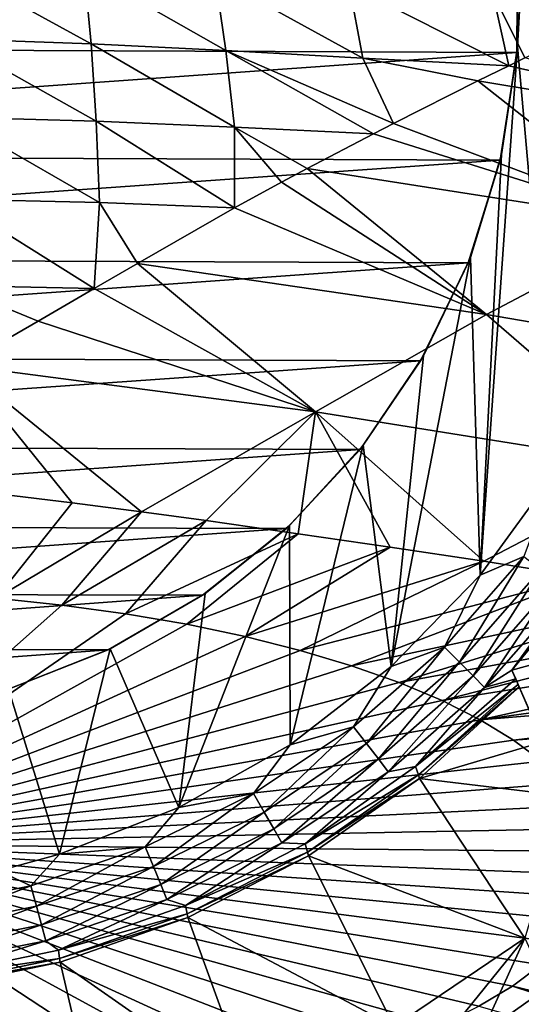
# Model space of a CAD drawing. Header units: metres. Extents: x -106 to 264, y -111 to 81.
# Tile 417 of 549: x 202 to 207, y 27 to 36. Entities that reach past the tile are written whole.
import ezdxf

# ---------------------------------------------------------------- set-up
doc = ezdxf.new("R2010")
doc.units = ezdxf.units.M
doc.layers.add('solid_20422013', color=7, linetype='CONTINUOUS')

msp = doc.modelspace()

# ---------------------------------------------------------------- linework, layer by layer
at = {"layer": 'solid_20422013'}
for points in [[(206.981964, 36.03941, -6), (206.977615, 37.076744, -6), (207.270874, 41.23988, -6)], [(206.981964, 36.03941, -6), (207.270874, 41.23988, -6), (207.345993, 31.938234, -6)], [(193.022385, 37.076744, -70), (206.981964, 37.020653, -70), (193.018036, 36.03941, -70)], [(193.018036, 36.03941, -70), (206.981964, 37.020653, -70), (206.977615, 35.983322, -70)], [(206.981964, 37.020653, -70), (206.977615, 37.076744, -6), (206.981964, 36.03941, -6)], [(206.977615, 35.983322, -70), (206.981964, 37.020653, -70), (206.981964, 36.03941, -6)], [(202.876663, 36.066948, 181.192627), (202.809692, 36.779766, 178.23378), (201.483337, 36.830002, 178.169006)], [(201.512955, 36.113621, 181.138885), (202.876663, 36.066948, 181.192627), (201.483337, 36.830002, 178.169006)], [(204.175629, 36.001808, 181.234985), (204.072021, 36.709904, 178.289871), (202.809692, 36.779766, 178.23378)], [(202.876663, 36.066948, 181.192627), (204.175629, 36.001808, 181.234985), (202.809692, 36.779766, 178.23378)], [(205.49437, 35.928547, 181.227417), (205.363297, 36.631744, 178.294861), (204.072021, 36.709904, 178.289871)], [(204.175629, 36.001808, 181.234985), (205.49437, 35.928547, 181.227417), (204.072021, 36.709904, 178.289871)], [(205.363297, 36.631744, 178.294861), (206.897568, 35.854954, 181.139954), (206.74588, 36.552849, 178.219925)], [(205.49437, 35.928547, 181.227417), (206.897568, 35.854954, 181.139954), (205.363297, 36.631744, 178.294861)], [(206.74588, 36.552849, 178.219925), (206.897568, 35.854954, 181.139954), (207.053574, 35.930035, 180.776611)], [(206.74588, 36.552849, 178.219925), (207.053574, 35.930035, 180.776611), (208.222565, 36.469326, 178.072983)], [(202.925201, 35.319817, 184.197845), (202.876663, 36.066948, 181.192627), (201.512955, 36.113621, 181.138885)], [(201.528412, 35.360077, 184.161514), (202.925201, 35.319817, 184.197845), (201.512955, 36.113621, 181.138885)], [(204.25882, 35.262993, 184.220184), (204.175629, 36.001808, 181.234985), (202.876663, 36.066948, 181.192627)], [(202.925201, 35.319817, 184.197845), (204.25882, 35.262993, 184.220184), (202.876663, 36.066948, 181.192627)], [(193.018036, 36.03941, -70), (206.977615, 35.983322, -70), (193.170227, 35.000389, -70)], [(193.170227, 35.000389, -70), (206.977615, 35.983322, -70), (206.816696, 34.944241, -70)], [(204.175629, 36.001808, 181.234985), (205.5961, 35.197891, 184.198166), (205.789688, 35.297085, 183.748917)], [(204.25882, 35.262993, 184.220184), (205.5961, 35.197891, 184.198166), (204.175629, 36.001808, 181.234985)], [(204.175629, 36.001808, 181.234985), (205.789688, 35.297085, 183.748917), (205.49437, 35.928547, 181.227417)], [(206.981964, 36.03941, -6), (207.345993, 31.938234, -6), (206.624069, 30.945061, -6)], [(206.829773, 35.000389, -6), (206.981964, 36.03941, -6), (206.624069, 30.945061, -6)], [(206.816696, 34.944241, -70), (206.977615, 35.983322, -70), (206.829773, 35.000389, -6)], [(206.977615, 35.983322, -70), (206.981964, 36.03941, -6), (206.829773, 35.000389, -6)], [(205.49437, 35.928547, 181.227417), (205.789688, 35.297085, 183.748917), (206.601135, 35.709724, 181.834122)], [(205.49437, 35.928547, 181.227417), (206.601135, 35.709724, 181.834122), (206.897568, 35.854954, 181.139954)], [(207.053574, 35.930035, 180.776611), (206.897568, 35.854954, 181.139954), (210.007172, 35.144966, 183.126587)], [(206.897568, 35.854954, 181.139954), (206.601135, 35.709724, 181.834122), (210.007172, 35.144966, 183.126587)], [(206.601135, 35.709724, 181.834122), (205.789688, 35.297085, 183.748917), (208.343079, 34.336094, 187.001816)], [(210.007172, 35.144966, 183.126587), (206.601135, 35.709724, 181.834122), (208.343079, 34.336094, 187.001816)], [(202.958542, 34.536438, 187.258148), (202.925201, 35.319817, 184.197845), (201.528412, 35.360077, 184.161514)], [(201.532379, 34.568264, 187.243637), (202.958542, 34.536438, 187.258148), (201.528412, 35.360077, 184.161514)], [(202.925201, 35.319817, 184.197845), (204.257309, 34.486275, 187.283508), (204.25882, 35.262993, 184.220184)], [(202.958542, 34.536438, 187.258148), (204.257309, 34.486275, 187.283508), (202.925201, 35.319817, 184.197845)], [(205.789688, 35.297085, 183.748917), (205.5961, 35.197891, 184.198166), (208.343079, 34.336094, 187.001816)], [(204.25882, 35.262993, 184.220184), (204.257309, 34.486275, 187.283508), (204.708755, 34.733299, 186.240173)], [(204.25882, 35.262993, 184.220184), (204.708755, 34.733299, 186.240173), (204.958252, 34.866085, 185.667267)], [(204.25882, 35.262993, 184.220184), (204.958252, 34.866085, 185.667267), (205.5961, 35.197891, 184.198166)], [(205.5961, 35.197891, 184.198166), (204.958252, 34.866085, 185.667267), (208.343079, 34.336094, 187.001816)], [(193.170227, 35.000389, -70), (206.816696, 34.944241, -70), (193.470917, 34.007694, -70)], [(193.470917, 34.007694, -70), (206.816696, 34.944241, -70), (206.508224, 33.954178, -70)], [(206.508224, 33.954178, -70), (206.816696, 34.944241, -70), (206.529083, 34.007694, -6)], [(206.529083, 34.007694, -6), (206.829773, 35.000389, -6), (206.624069, 30.945061, -6)], [(206.816696, 34.944241, -70), (206.829773, 35.000389, -6), (206.529083, 34.007694, -6)], [(204.958252, 34.866085, 185.667267), (204.708755, 34.733299, 186.240173), (206.684113, 33.456966, 190.845154)], [(208.343079, 34.336094, 187.001816), (204.958252, 34.866085, 185.667267), (206.684113, 33.456966, 190.845154)], [(204.708755, 34.733299, 186.240173), (204.257309, 34.486275, 187.283508), (206.684113, 33.456966, 190.845154)], [(201.52916, 33.737072, 190.397888), (202.907715, 33.708084, 190.417984), (201.532379, 34.568264, 187.243637)], [(201.532379, 34.568264, 187.243637), (202.907715, 33.708084, 190.417984), (202.958542, 34.536438, 187.258148)], [(202.958542, 34.536438, 187.258148), (202.907715, 33.708084, 190.417984), (203.322906, 33.948906, 189.467896)], [(202.958542, 34.536438, 187.258148), (203.322906, 33.948906, 189.467896), (204.257309, 34.486275, 187.283508)], [(204.257309, 34.486275, 187.283508), (203.322906, 33.948906, 189.467896), (206.684113, 33.456966, 190.845154)], [(208.343079, 34.336094, 187.001816), (206.684113, 33.456966, 190.845154), (210.014236, 32.885612, 192.27803)], [(193.470917, 34.007694, -70), (206.508224, 33.954178, -70), (193.922348, 33.059414, -70)], [(206.529083, 34.007694, -6), (206.624069, 30.945061, -6), (205.766418, 30.064981, -6)], [(206.077652, 33.059414, -6), (206.529083, 34.007694, -6), (205.766418, 30.064981, -6)], [(206.508224, 33.954178, -70), (206.529083, 34.007694, -6), (206.077652, 33.059414, -6)], [(193.922348, 33.059414, -70), (206.508224, 33.954178, -70), (206.049667, 33.011425, -70)], [(203.322906, 33.948906, 189.467896), (202.907715, 33.708084, 190.417984), (205.036026, 32.518635, 194.639969)], [(206.684113, 33.456966, 190.845154), (203.322906, 33.948906, 189.467896), (205.036026, 32.518635, 194.639969)], [(206.049667, 33.011425, -70), (206.508224, 33.954178, -70), (206.077652, 33.059414, -6)], [(201.52916, 33.737072, 190.397888), (201.625519, 32.966972, 193.260742), (202.366074, 33.39481, 191.632965)], [(201.52916, 33.737072, 190.397888), (202.366074, 33.39481, 191.632965), (202.907715, 33.708084, 190.417984)], [(202.907715, 33.708084, 190.417984), (202.366074, 33.39481, 191.632965), (205.036026, 32.518635, 194.639969)], [(202.366074, 33.39481, 191.632965), (201.625519, 32.966972, 193.260742), (205.036026, 32.518635, 194.639969)], [(206.684113, 33.456966, 190.845154), (205.036026, 32.518635, 194.639969), (208.38385, 31.982679, 196.055573)], [(210.014236, 32.885612, 192.27803), (206.684113, 33.456966, 190.845154), (208.38385, 31.982679, 196.055573)], [(193.922348, 33.059414, -70), (206.049667, 33.011425, -70), (194.502121, 32.197704, -70)], [(205.497879, 32.197704, -6), (206.077652, 33.059414, -6), (205.766418, 30.064981, -6)], [(206.049667, 33.011425, -70), (206.077652, 33.059414, -6), (205.497879, 32.197704, -6)], [(194.502121, 32.197704, -70), (206.049667, 33.011425, -70), (205.466553, 32.157845, -70)], [(201.625519, 32.966972, 193.260742), (202.693588, 31.642942, 198.040024), (203.363327, 31.557518, 198.293427)], [(205.036026, 32.518635, 194.639969), (201.625519, 32.966972, 193.260742), (203.363327, 31.557518, 198.293427)], [(201.625519, 32.966972, 193.260742), (202.008957, 31.725166, 197.786179), (202.693588, 31.642942, 198.040024)], [(205.466553, 32.157845, -70), (206.049667, 33.011425, -70), (205.497879, 32.197704, -6)], [(205.036026, 32.518635, 194.639969), (203.363327, 31.557518, 198.293427), (203.984894, 31.471788, 198.5401)], [(205.036026, 32.518635, 194.639969), (203.984894, 31.471788, 198.5401), (204.87001, 31.34404, 198.892487)], [(205.036026, 32.518635, 194.639969), (204.87001, 31.34404, 198.892487), (205.755707, 31.215055, 199.227417)], [(205.036026, 32.518635, 194.639969), (205.755707, 31.215055, 199.227417), (206.659897, 31.080502, 199.557236)], [(208.38385, 31.982679, 196.055573), (205.036026, 32.518635, 194.639969), (206.659897, 31.080502, 199.557236)], [(194.502121, 32.197704, -70), (205.466553, 32.157845, -70), (195.2117, 31.424986, -70)], [(204.7883, 31.424986, -6), (205.497879, 32.197704, -6), (204.793533, 29.312506, -6)], [(205.466553, 32.157845, -70), (205.497879, 32.197704, -6), (204.7883, 31.424986, -6)], [(205.497879, 32.197704, -6), (205.766418, 30.064981, -6), (204.793533, 29.312506, -6)], [(195.2117, 31.424986, -70), (205.466553, 32.157845, -70), (204.75827, 31.396643, -70)], [(204.75827, 31.396643, -70), (205.466553, 32.157845, -70), (204.7883, 31.424986, -6)], [(208.38385, 31.982679, 196.055573), (206.659897, 31.080502, 199.557236), (207.617142, 30.925785, 199.924103)], [(206.624069, 30.945061, -6), (207.345993, 31.938234, -6), (207.043808, 31.125132, -5.976798)], [(201.963135, 30.723661, 201.21196), (202.693588, 31.642942, 198.040024), (202.008957, 31.725166, 197.786179)], [(201.963135, 30.723661, 201.21196), (203.363327, 31.557518, 198.293427), (202.693588, 31.642942, 198.040024)], [(202.595047, 30.657724, 201.395309), (203.363327, 31.557518, 198.293427), (201.963135, 30.723661, 201.21196)], [(202.595047, 30.657724, 201.395309), (203.984894, 31.471788, 198.5401), (203.363327, 31.557518, 198.293427)], [(195.2117, 31.424986, -70), (204.75827, 31.396643, -70), (196.023865, 30.769611, -70)], [(203.208054, 30.573883, 201.628372), (203.984894, 31.471788, 198.5401), (202.595047, 30.657724, 201.395309)], [(203.208054, 30.573883, 201.628372), (204.87001, 31.34404, 198.892487), (203.984894, 31.471788, 198.5401)], [(204.7883, 31.424986, -6), (204.793533, 29.312506, -6), (203.721298, 28.706959, -6)], [(203.976135, 30.769611, -6), (204.7883, 31.424986, -6), (203.721298, 28.706959, -6)], [(204.75827, 31.396643, -70), (204.7883, 31.424986, -6), (203.976135, 30.769611, -6)], [(196.023865, 30.769611, -70), (204.75827, 31.396643, -70), (203.950546, 30.751936, -70)], [(203.797745, 30.472754, 201.909454), (204.87001, 31.34404, 198.892487), (203.208054, 30.573883, 201.628372)], [(203.797745, 30.472754, 201.909454), (205.755707, 31.215055, 199.227417), (204.87001, 31.34404, 198.892487)], [(203.950546, 30.751936, -70), (204.75827, 31.396643, -70), (203.976135, 30.769611, -6)], [(204.359894, 30.355066, 202.236542), (205.755707, 31.215055, 199.227417), (203.797745, 30.472754, 201.909454)], [(204.359894, 30.355066, 202.236542), (206.659897, 31.080502, 199.557236), (205.755707, 31.215055, 199.227417)], [(206.278061, 30.251972, -5.976798), (207.043808, 31.125132, -5.976798), (206.423309, 30.106728, -5.907723)], [(206.624069, 30.945061, -6), (207.043808, 31.125132, -5.976798), (206.278061, 30.251972, -5.976798)], [(207.043808, 31.125132, -5.976798), (207.206757, 31.00009, -5.907723), (206.423309, 30.106728, -5.907723)], [(204.890442, 30.221674, 202.607239), (206.659897, 31.080502, 199.557236), (204.359894, 30.355066, 202.236542)], [(204.890442, 30.221674, 202.607239), (207.617142, 30.925785, 199.924103), (206.659897, 31.080502, 199.557236)], [(206.929535, 30.031454, -14.800141), (206.929535, 30.031454, -5.549276), (207.750549, 31.036493, -5.549271)], [(207.478867, 30.791296, -5.646931), (207.750549, 31.036493, -5.549271), (206.929535, 30.031454, -5.549276)], [(207.702988, 30.969997, -14.356441), (206.929535, 30.031454, -14.800141), (207.750549, 31.036493, -5.549271)], [(205.766418, 30.064981, -6), (206.624069, 30.945061, -6), (206.278061, 30.251972, -5.976798)], [(206.423309, 30.106728, -5.907723), (207.206757, 31.00009, -5.907723), (206.554611, 29.975416, -5.796019)], [(207.206757, 31.00009, -5.907723), (207.354095, 30.887041, -5.796019), (206.554611, 29.975416, -5.796019)], [(208.092377, 30.350765, -14.950368), (206.929535, 30.031454, -14.800141), (207.702988, 30.969997, -14.356441)], [(205.38559, 30.073547, 203.01886), (207.617142, 30.925785, 199.924103), (204.890442, 30.221674, 202.607239)], [(205.38559, 30.073547, 203.01886), (208.593445, 30.758692, 200.304077), (207.617142, 30.925785, 199.924103)], [(206.554611, 29.975416, -5.796019), (207.354095, 30.887041, -5.796019), (206.665833, 29.864204, -5.646931)], [(207.354095, 30.887041, -5.796019), (207.478867, 30.791296, -5.646931), (206.665833, 29.864204, -5.646931)], [(196.023865, 30.769611, -70), (203.950546, 30.751936, -70), (196.940338, 30.236727, -70)], [(196.940338, 30.236727, -70), (203.950546, 30.751936, -70), (203.04245, 30.227797, -70)], [(203.04245, 30.227797, -70), (203.950546, 30.751936, -70), (203.059662, 30.236727, -6)], [(203.059662, 30.236727, -6), (203.976135, 30.769611, -6), (203.721298, 28.706959, -6)], [(203.950546, 30.751936, -70), (203.976135, 30.769611, -6), (203.059662, 30.236727, -6)], [(205.841782, 29.911757, 203.468445), (208.593445, 30.758692, 200.304077), (205.38559, 30.073547, 203.01886)], [(205.841782, 29.911757, 203.468445), (209.566132, 30.59174, 200.658829), (208.593445, 30.758692, 200.304077)], [(206.665833, 29.864204, -5.646931), (207.478867, 30.791296, -5.646931), (206.929535, 30.031454, -5.549276)], [(202.595047, 30.657724, 201.395309), (201.963135, 30.723661, 201.21196), (200, 28.356567, 208.373016)], [(203.208054, 30.573883, 201.628372), (202.595047, 30.657724, 201.395309), (200, 28.356567, 208.373016)], [(203.797745, 30.472754, 201.909454), (203.208054, 30.573883, 201.628372), (200, 28.356567, 208.373016)], [(206.255753, 29.737473, 203.952728), (209.566132, 30.59174, 200.658829), (205.841782, 29.911757, 203.468445)], [(206.255753, 29.737473, 203.952728), (210.542709, 30.415636, 201.01799), (209.566132, 30.59174, 200.658829)], [(204.359894, 30.355066, 202.236542), (203.797745, 30.472754, 201.909454), (200, 28.356567, 208.373016)], [(206.624512, 29.551954, 204.468216), (210.542709, 30.415636, 201.01799), (206.255753, 29.737473, 203.952728)], [(206.624512, 29.551954, 204.468216), (211.52475, 30.228809, 201.385757), (210.542709, 30.415636, 201.01799)], [(204.890442, 30.221674, 202.607239), (204.359894, 30.355066, 202.236542), (200, 28.356567, 208.373016)], [(208.092377, 30.350765, -14.950368), (207.209198, 29.385782, -15.395697), (206.929535, 30.031454, -14.800141)], [(196.940338, 30.236727, -70), (203.04245, 30.227797, -70), (197.919312, 29.846445, -70)], [(197.919312, 29.846445, -70), (203.04245, 30.227797, -70), (202.071548, 29.8437, -70)], [(205.38559, 30.073547, 203.01886), (204.890442, 30.221674, 202.607239), (200, 28.356567, 208.373016)], [(202.071548, 29.8437, -70), (203.04245, 30.227797, -70), (202.080688, 29.846445, -6)], [(202.080688, 29.846445, -6), (203.059662, 30.236727, -6), (202.573624, 28.256739, -6)], [(203.04245, 30.227797, -70), (203.059662, 30.236727, -6), (202.080688, 29.846445, -6)], [(203.059662, 30.236727, -6), (203.721298, 28.706959, -6), (202.573624, 28.256739, -6)], [(205.404892, 29.486229, -5.976798), (206.278061, 30.251972, -5.976798), (205.529938, 29.323269, -5.907723)], [(205.766418, 30.064981, -6), (206.278061, 30.251972, -5.976798), (205.404892, 29.486229, -5.976798)], [(206.278061, 30.251972, -5.976798), (206.423309, 30.106728, -5.907723), (205.529938, 29.323269, -5.907723)], [(206.624512, 29.551954, 204.468216), (212.502045, 30.037626, 201.743774), (211.52475, 30.228809, 201.385757)], [(205.529938, 29.323269, -5.907723), (206.423309, 30.106728, -5.907723), (205.64299, 29.175941, -5.796019)], [(206.423309, 30.106728, -5.907723), (206.554611, 29.975416, -5.796019), (205.64299, 29.175941, -5.796019)], [(205.841782, 29.911757, 203.468445), (205.38559, 30.073547, 203.01886), (200, 28.356567, 208.373016)], [(204.793533, 29.312506, -6), (205.766418, 30.064981, -6), (205.404892, 29.486229, -5.976798)], [(206.945435, 29.356541, 205.011185), (212.502045, 30.037626, 201.743774), (206.624512, 29.551954, 204.468216)], [(206.965836, 29.947655, -5.393066), (206.665833, 29.864204, -5.646931), (206.929535, 30.031454, -5.549276)], [(206.989426, 29.893169, -5.226063), (206.929535, 30.031454, -14.800141), (207.000015, 29.868725, -5.052336)], [(207.549545, 28.6, 15.231689), (207.000015, 29.868725, -5.052336), (206.929535, 30.031454, -14.800141)], [(206.965836, 29.947655, -5.393066), (206.929535, 30.031454, -5.549276), (206.929535, 30.031454, -14.800141)], [(206.965836, 29.947655, -5.393066), (206.929535, 30.031454, -14.800141), (206.989426, 29.893169, -5.226063)], [(207.069641, 29.707968, -15.097083), (207.549545, 28.6, 15.231689), (206.929535, 30.031454, -14.800141)], [(207.069641, 29.707968, -15.097083), (206.929535, 30.031454, -14.800141), (207.209198, 29.385782, -15.395697)], [(206.945435, 29.356541, 205.011185), (213.485031, 29.842205, 202.089035), (212.502045, 30.037626, 201.743774)], [(206.255753, 29.737473, 203.952728), (205.841782, 29.911757, 203.468445), (200, 28.356567, 208.373016)], [(205.64299, 29.175941, -5.796019), (206.554611, 29.975416, -5.796019), (205.738739, 29.051167, -5.646931)], [(206.554611, 29.975416, -5.796019), (206.665833, 29.864204, -5.646931), (205.738739, 29.051167, -5.646931)], [(206.965836, 29.947655, -5.393066), (206.000565, 29.102741, -5.467461), (206.665833, 29.864204, -5.646931)], [(206.965836, 29.947655, -5.393066), (206.989426, 29.893169, -5.226063), (206.000565, 29.102741, -5.467461)], [(206.028198, 29.022348, -5.266037), (206.000565, 29.102741, -5.467461), (206.989426, 29.893169, -5.226063)], [(206.028198, 29.022348, -5.266037), (206.989426, 29.893169, -5.226063), (207.000015, 29.868725, -5.052336)], [(202.080688, 29.846445, -6), (202.573624, 28.256739, -6), (201.985184, 28.096832, -6)], [(206.000565, 29.102741, -5.467461), (205.738739, 29.051167, -5.646931), (206.665833, 29.864204, -5.646931)], [(206.028198, 29.022348, -5.266037), (207.000015, 29.868725, -5.052336), (206.039551, 28.987011, -5.052336)], [(206.039551, 28.987011, -5.052336), (207.000015, 29.868725, -5.052336), (207.228989, 29.34008, 5.119601)], [(207.216217, 29.152647, 205.577713), (213.485031, 29.842205, 202.089035), (206.945435, 29.356541, 205.011185)], [(207.549545, 28.6, 15.231689), (207.228989, 29.34008, 5.119601), (207.000015, 29.868725, -5.052336)], [(206.624512, 29.551954, 204.468216), (206.255753, 29.737473, 203.952728), (200, 28.356567, 208.373016)], [(206.945435, 29.356541, 205.011185), (206.624512, 29.551954, 204.468216), (200, 28.356567, 208.373016)], [(204.439255, 28.841009, -5.976798), (205.404892, 29.486229, -5.976798), (204.541962, 28.663122, -5.907723)], [(204.793533, 29.312506, -6), (205.404892, 29.486229, -5.976798), (204.439255, 28.841009, -5.976798)], [(205.404892, 29.486229, -5.976798), (205.529938, 29.323269, -5.907723), (204.541962, 28.663122, -5.907723)], [(207.216217, 29.152647, 205.577713), (206.945435, 29.356541, 205.011185), (200, 28.356567, 208.373016)], [(204.541962, 28.663122, -5.907723), (205.529938, 29.323269, -5.907723), (204.634811, 28.502298, -5.796019)], [(205.529938, 29.323269, -5.907723), (205.64299, 29.175941, -5.796019), (204.634811, 28.502298, -5.796019)], [(206.039551, 28.987011, -5.052336), (207.228989, 29.34008, 5.119601), (207.456009, 28.815941, 15.277691)], [(203.721298, 28.706959, -6), (204.793533, 29.312506, -6), (204.439255, 28.841009, -5.976798)], [(207.434921, 28.941744, 206.163712), (207.216217, 29.152647, 205.577713), (200, 28.356567, 208.373016)], [(204.634811, 28.502298, -5.796019), (205.64299, 29.175941, -5.796019), (204.713455, 28.366093, -5.646931)], [(205.64299, 29.175941, -5.796019), (205.738739, 29.051167, -5.646931), (204.713455, 28.366093, -5.646931)], [(204.938904, 28.358212, -5.467461), (204.713455, 28.366093, -5.646931), (205.738739, 29.051167, -5.646931)], [(206.000565, 29.102741, -5.467461), (204.938904, 28.358212, -5.467461), (205.738739, 29.051167, -5.646931)], [(206.028198, 29.022348, -5.266037), (204.938904, 28.358212, -5.467461), (206.000565, 29.102741, -5.467461)], [(207.600006, 28.725353, 206.764954), (207.434921, 28.941744, 206.163712), (200, 28.356567, 208.373016)], [(204.960373, 28.277803, -5.266037), (204.938904, 28.358212, -5.467461), (206.028198, 29.022348, -5.266037)], [(204.960373, 28.277803, -5.266037), (206.028198, 29.022348, -5.266037), (206.039551, 28.987011, -5.052336)], [(204.960373, 28.277803, -5.266037), (206.039551, 28.987011, -5.052336), (204.969116, 28.242624, -5.052336)], [(204.969116, 28.242624, -5.052336), (206.039551, 28.987011, -5.052336), (207.053497, 27.449505, 30)], [(206.039551, 28.987011, -5.052336), (207.456009, 28.815941, 15.277691), (207.053497, 27.449505, 30)], [(203.397659, 28.327351, -5.976798), (204.439255, 28.841009, -5.976798), (203.476273, 28.137579, -5.907723)], [(203.721298, 28.706959, -6), (204.439255, 28.841009, -5.976798), (203.397659, 28.327351, -5.976798)], [(204.439255, 28.841009, -5.976798), (204.541962, 28.663122, -5.907723), (203.476273, 28.137579, -5.907723)], [(207.710281, 28.505035, 207.37709), (207.600006, 28.725353, 206.764954), (200, 28.356567, 208.373016)], [(202.573624, 28.256739, -6), (203.721298, 28.706959, -6), (203.397659, 28.327351, -5.976798)], [(203.476273, 28.137579, -5.907723), (204.541962, 28.663122, -5.907723), (203.547333, 27.966013, -5.796019)], [(204.541962, 28.663122, -5.907723), (204.634811, 28.502298, -5.796019), (203.547333, 27.966013, -5.796019)], [(207.764969, 28.282381, 207.995728), (207.710281, 28.505035, 207.37709), (200, 28.356567, 208.373016)], [(203.547333, 27.966013, -5.796019), (204.634811, 28.502298, -5.796019), (203.607513, 27.820707, -5.646931)], [(204.634811, 28.502298, -5.796019), (204.713455, 28.366093, -5.646931), (203.607513, 27.820707, -5.646931)], [(203.786148, 27.764393, -5.467461), (203.607513, 27.820707, -5.646931), (204.713455, 28.366093, -5.646931)], [(204.938904, 28.358212, -5.467461), (203.786148, 27.764393, -5.467461), (204.713455, 28.366093, -5.646931)], [(207.763702, 28.058992, 208.616409), (207.764969, 28.282381, 207.995728), (200, 28.356567, 208.373016)], [(207.706512, 27.836481, 209.23465), (207.763702, 28.058992, 208.616409), (200, 28.356567, 208.373016)], [(207.593826, 27.616451, 209.845993), (207.706512, 27.836481, 209.23465), (200, 28.356567, 208.373016)], [(207.426468, 27.400486, 210.446045), (207.593826, 27.616451, 209.845993), (200, 28.356567, 208.373016)], [(207.205673, 27.190142, 211.030487), (207.426468, 27.400486, 210.446045), (200, 28.356567, 208.373016)], [(206.933029, 26.986931, 211.595123), (207.205673, 27.190142, 211.030487), (200, 28.356567, 208.373016)], [(206.610535, 26.792316, 212.135864), (206.933029, 26.986931, 211.595123), (200, 28.356567, 208.373016)], [(206.240524, 26.607698, 212.648865), (206.610535, 26.792316, 212.135864), (200, 28.356567, 208.373016)], [(205.825668, 26.434402, 213.130402), (206.240524, 26.607698, 212.648865), (200, 28.356567, 208.373016)], [(205.368988, 26.273674, 213.577026), (205.825668, 26.434402, 213.130402), (200, 28.356567, 208.373016)], [(204.873779, 26.126669, 213.985535), (205.368988, 26.273674, 213.577026), (200, 28.356567, 208.373016)], [(204.343628, 25.99444, 214.353012), (204.873779, 26.126669, 213.985535), (200, 28.356567, 208.373016)], [(203.782349, 25.877937, 214.676788), (204.343628, 25.99444, 214.353012), (200, 28.356567, 208.373016)], [(203.194, 25.777994, 214.95459), (203.782349, 25.877937, 214.676788), (200, 28.356567, 208.373016)], [(202.58284, 25.695326, 215.184387), (203.194, 25.777994, 214.95459), (200, 28.356567, 208.373016)], [(201.953278, 25.630524, 215.364578), (202.58284, 25.695326, 215.184387), (200, 28.356567, 208.373016)], [(202.297928, 27.954042, -5.976798), (203.397659, 28.327351, -5.976798), (202.351089, 27.755634, -5.907723)], [(202.573624, 28.256739, -6), (203.397659, 28.327351, -5.976798), (202.297928, 27.954042, -5.976798)], [(203.397659, 28.327351, -5.976798), (203.476273, 28.137579, -5.907723), (202.351089, 27.755634, -5.907723)], [(204.960373, 28.277803, -5.266037), (203.786148, 27.764393, -5.467461), (204.938904, 28.358212, -5.467461)], [(203.801865, 27.684107, -5.266037), (203.786148, 27.764393, -5.467461), (204.960373, 28.277803, -5.266037)], [(203.801865, 27.684107, -5.266037), (204.960373, 28.277803, -5.266037), (204.969116, 28.242624, -5.052336)], [(201.985184, 28.096832, -6), (202.573624, 28.256739, -6), (202.297928, 27.954042, -5.976798)], [(203.801865, 27.684107, -5.266037), (204.969116, 28.242624, -5.052336), (203.808228, 27.649115, -5.052336)], [(203.808228, 27.649115, -5.052336), (204.969116, 28.242624, -5.052336), (205.795944, 26.597435, 30)], [(204.969116, 28.242624, -5.052336), (207.053497, 27.449505, 30), (205.795944, 26.597435, 30)], [(201.985184, 28.096832, -6), (202.297928, 27.954042, -5.976798), (201.158875, 27.72747, -5.976798)], [(202.351089, 27.755634, -5.907723), (203.476273, 28.137579, -5.907723), (202.399155, 27.57626, -5.796019)], [(203.476273, 28.137579, -5.907723), (203.547333, 27.966013, -5.796019), (202.399155, 27.57626, -5.796019)], [(201.158875, 27.72747, -5.976798), (202.297928, 27.954042, -5.976798), (201.185684, 27.523821, -5.907723)], [(202.297928, 27.954042, -5.976798), (202.351089, 27.755634, -5.907723), (201.185684, 27.523821, -5.907723)], [(202.399155, 27.57626, -5.796019), (203.547333, 27.966013, -5.796019), (202.439865, 27.424341, -5.646931)], [(203.547333, 27.966013, -5.796019), (203.607513, 27.820707, -5.646931), (202.439865, 27.424341, -5.646931)], [(202.563568, 27.332235, -5.467461), (202.439865, 27.424341, -5.646931), (203.607513, 27.820707, -5.646931)], [(203.786148, 27.764393, -5.467461), (202.563568, 27.332235, -5.467461), (203.607513, 27.820707, -5.646931)], [(201.185684, 27.523821, -5.907723), (202.351089, 27.755634, -5.907723), (201.20993, 27.339708, -5.796019)], [(202.351089, 27.755634, -5.907723), (202.399155, 27.57626, -5.796019), (201.20993, 27.339708, -5.796019)], [(203.801865, 27.684107, -5.266037), (202.563568, 27.332235, -5.467461), (203.786148, 27.764393, -5.467461)], [(202.573853, 27.252111, -5.266037), (202.563568, 27.332235, -5.467461), (203.801865, 27.684107, -5.266037)], [(202.573853, 27.252111, -5.266037), (203.801865, 27.684107, -5.266037), (203.808228, 27.649115, -5.052336)], [(202.573853, 27.252111, -5.266037), (203.808228, 27.649115, -5.052336), (202.578003, 27.217289, -5.052336)], [(202.578003, 27.217289, -5.052336), (203.808228, 27.649115, -5.052336), (204.433014, 25.920872, 30)], [(203.808228, 27.649115, -5.052336), (205.795944, 26.597435, 30), (204.433014, 25.920872, 30)], [(201.20993, 27.339708, -5.796019), (202.399155, 27.57626, -5.796019), (201.230453, 27.183777, -5.646931)], [(202.399155, 27.57626, -5.796019), (202.439865, 27.424341, -5.646931), (201.230453, 27.183777, -5.646931)], [(201.293716, 27.069712, -5.467461), (201.230453, 27.183777, -5.646931), (202.439865, 27.424341, -5.646931)], [(202.563568, 27.332235, -5.467461), (201.293716, 27.069712, -5.467461), (202.439865, 27.424341, -5.646931)], [(205.795944, 26.597435, 30), (207.053497, 27.449505, 30), (205.971207, 26.110754, 30)], [(207.053497, 27.449505, 30), (206.632782, 26.519539, 30), (205.971207, 26.110754, 30)], [(207.053497, 27.449505, 30), (207.271973, 26.974215, 30), (206.632782, 26.519539, 30)], [(206.939743, 26.476965, 30.021608), (207.271973, 26.974215, 30), (207.881088, 27.46936, 30)], [(208.101364, 27.387156, 30.021608), (206.939743, 26.476965, 30.021608), (207.881088, 27.46936, 30)], [(202.573853, 27.252111, -5.266037), (201.293716, 27.069712, -5.467461), (202.563568, 27.332235, -5.467461)], [(207.060791, 26.30357, 30.091648), (206.939743, 26.476965, 30.021608), (208.101364, 27.387156, 30.021608)], [(201.298798, 26.989716, -5.266037), (201.293716, 27.069712, -5.467461), (202.573853, 27.252111, -5.266037)], [(201.298798, 26.989716, -5.266037), (202.573853, 27.252111, -5.266037), (202.578003, 27.217289, -5.052336)], [(201.298798, 26.989716, -5.266037), (202.578003, 27.217289, -5.052336), (201.300842, 26.955008, -5.052336)], [(201.300842, 26.955008, -5.052336), (202.578003, 27.217289, -5.052336), (202.994644, 25.426794, 30)], [(202.578003, 27.217289, -5.052336), (204.433014, 25.920872, 30), (202.994644, 25.426794, 30)], [(213.962311, 25.286373, 214.559036), (207.205673, 27.190142, 211.030487), (206.933029, 26.986931, 211.595123)], [(201.300842, 26.955008, -5.052336), (202.994644, 25.426794, 30), (201.5215, 25.13168, 30)], [(213.322128, 24.890623, 215.658875), (206.933029, 26.986931, 211.595123), (206.610535, 26.792316, 212.135864)], [(206.939743, 26.476965, 30.021608), (206.632782, 26.519539, 30), (207.271973, 26.974215, 30)], [(213.322128, 24.890623, 215.658875), (213.962311, 25.286373, 214.559036), (206.933029, 26.986931, 211.595123)]]:
    msp.add_3dface(points, dxfattribs=at)

doc.saveas('drawing.dxf')
